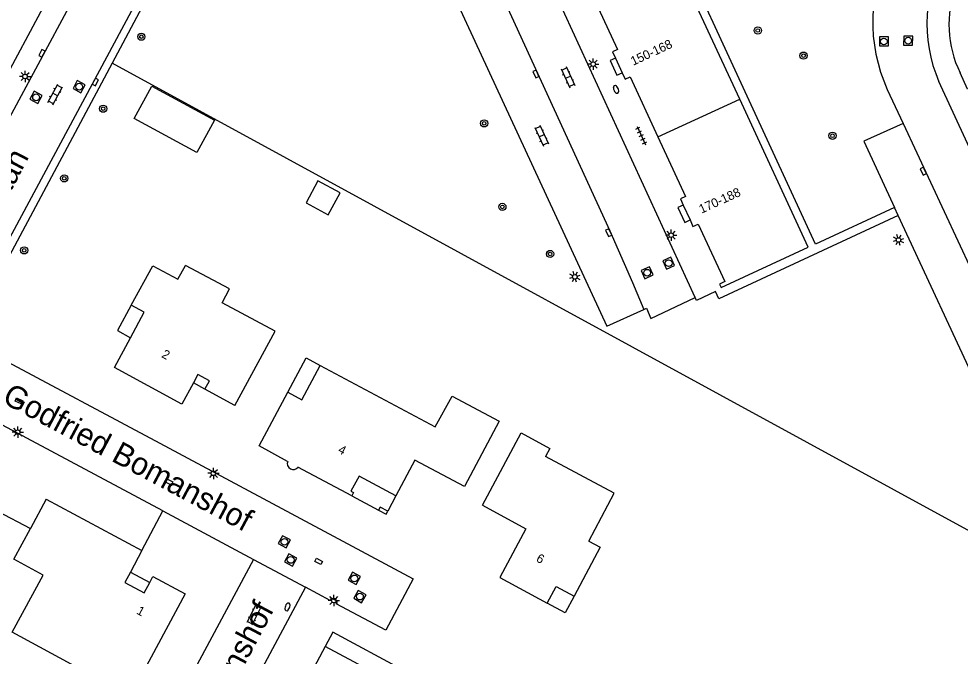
# Model space of a CAD drawing. Extents: x 128999 to 131010, y 395498 to 399007.
# Drawn here: x 130166.4 to 130271, y 398064.4 to 398135.1 of the extents above; entities that cross this region are included whole.
import ezdxf

# ---------------------------------------------------------------- set-up
doc = ezdxf.new("R2010")
doc.units = 0
for name, color, linetype in [('gg-afsc-hekwerk', 7, 'Continuous'), ('gg-anno-huisnummerreeks BGT', 7, 'Continuous'), ('gg-anno-openbare ruimte label', 7, 'Continuous'), ('gg-bbg-gedigitaliseerde bebouwing', 7, 'Continuous'), ('gg-bbg-gedigitaliseerde bijgebouw', 7, 'Continuous'), ('gg-bbg-hoofdgebouw', 7, 'Continuous'), ('gg-bbg-luifel en loopbrug', 7, 'Continuous'), ('gg-bbg-onder overbouw', 7, 'Continuous'), ('gg-bbg-pand overbouw', 7, 'Continuous'), ('gg-bbg-pilaar onder overbouw', 7, 'Continuous'), ('gg-bbg-pilaar pand', 7, 'Continuous'), ('gg-bbg-toegangstrap', 7, 'Continuous'), ('gg-bbg-tussenscheiding', 7, 'Continuous'), ('gg-knt-verharding', 7, 'Continuous'), ('gg-knt-verharding nz', 7, 'Continuous'), ('gt-grn-groengrens', 7, 'Continuous'), ('gt-grn-weggrens', 7, 'Continuous'), ('gt-symb-boom', 7, 'Continuous'), ('gt-symb-brandkraan', 7, 'Continuous'), ('gt-symb-klinker verharding', 7, 'Continuous'), ('gt-symb-kolk', 7, 'Continuous'), ('gt-symb-kolk center center', 7, 'Continuous'), ('gt-symb-lichtmast', 7, 'Continuous'), ('gt-symb-rioolschacht', 7, 'Continuous'), ('gt-symb-tegel verharding', 7, 'Continuous')]:
    doc.layers.add(name, color=color, linetype=linetype)

# ---------------------------------------------------------------- blocks, each defined once
blk = doc.blocks.new('gt0-KL1')
at = {"layer": 'gt-symb-klinker verharding'}
for p, q in [((-1.15, 0.3), (1.15, 0.3)), ((-1, -0.3), (-1, 0.3)), ((-0.5, 0.3), (-0.5, 0.45)), ((0, -0.3), (0, 0.3)), ((0.5, 0.3), (0.5, 0.45)), ((1, -0.3), (1, 0.3)), ((-1.15, -0.3), (1.15, -0.3)), ((-0.5, -0.45), (-0.5, -0.3)), ((0.5, -0.45), (0.5, -0.3))]:
    blk.add_line(p, q, dxfattribs=at)
blk = doc.blocks.new('gt0-RS')
at = {"layer": 'gt-symb-rioolschacht'}
blk.add_lwpolyline([(-0.5, -0.5), (0.5, -0.5), (0.5, 0.5), (-0.5, 0.5)], close=True, dxfattribs=at)
blk.add_circle((0, 0), 0.375, dxfattribs=at)
blk = doc.blocks.new('gt0-BR')
at = {"layer": 'gt-symb-brandkraan'}
for centre, radius, start, end in [((-0.24, 0), 0.206, 107.5669, 252.4331), ((0.6, -2.66), 3, 106.892, 107.5669), ((0, -0.69), 0.938, 73.108, 106.892), ((-0.6, -2.66), 3, 72.4331, 73.108), ((0.24, 0), 0.206, 287.567, 72.4331), ((0.6, 2.66), 3, 252.4331, 253.108), ((0, 0.69), 0.938, 253.108, 286.8921), ((-0.6, 2.66), 3, 286.8921, 287.567)]:
    blk.add_arc(centre, radius, start, end, dxfattribs=at)
blk = doc.blocks.new('gt0-KOLKCC')
at = {"layer": 'gt-symb-kolk center center'}
blk.add_lwpolyline([(-0.38, 0.2), (0.37, 0.2), (0.37, -0.2), (-0.38, -0.2)], close=True, dxfattribs=at)
blk = doc.blocks.new('gt0-LMAST')
at = {"layer": 'gt-symb-lichtmast'}
for p, q in [((-0.18, 0.17), (-0.45, 0.44)), ((-0.01, 0.25), (-0.01, 0.62)), ((0.17, 0.17), (0.44, 0.44)), ((-0.26, 0), (-0.63, 0)), ((-0.18, -0.18), (-0.45, -0.45)), ((-0.01, -0.25), (-0.01, -0.63)), ((0.44, -0.45), (0.17, -0.18)), ((0.24, 0), (0.62, 0))]:
    blk.add_line(p, q, dxfattribs=at)
blk.add_circle((-0.01, 0), 0.25, dxfattribs=at)
blk = doc.blocks.new('gt0-BOOM')
at = {"layer": 'gt-symb-boom'}
for radius in [0.4, 0.2]:
    blk.add_circle((0, 0), radius, dxfattribs=at)
blk = doc.blocks.new('gt0-KOLK')
at = {"layer": 'gt-symb-kolk'}
blk.add_lwpolyline([(0, 0), (0.38, 0), (0.38, 0.4), (-0.38, 0.4), (-0.38, 0), (0, 0)], dxfattribs=at)
blk = doc.blocks.new('gt0-TEG1')
at = {"layer": 'gt-symb-tegel verharding'}
for p, q in [((-1.12, 0), (1.12, 0)), ((-0.9, -0.25), (-0.9, 0.25)), ((-0.45, -0.25), (-0.45, 0.25)), ((0, -0.25), (0, 0.25)), ((0.45, -0.25), (0.45, 0.25)), ((0.9, -0.25), (0.9, 0.25))]:
    blk.add_line(p, q, dxfattribs=at)

msp = doc.modelspace()

# ---------------------------------------------------------------- linework, layer by layer
at = {"layer": 'gg-afsc-hekwerk'}
for p, q in [((130163.08, 398098.13), (130182.08, 398087.99)), ((130153.36, 398086.03), (130167.72, 398078.52))]:
    msp.add_line(p, q, dxfattribs=at)
msp.add_lwpolyline([(130176.79, 398130.17), (130161.52, 398101.61), (130163.08, 398098.13)], dxfattribs=at)
at = {"layer": 'gg-bbg-gedigitaliseerde bebouwing'}
for points in [[(130190.41, 398092.19), (130194.89, 398100.41), (130189.01, 398103.57), (130189.83, 398105.11), (130184.93, 398107.72)], [(130196.3, 398093.65), (130197.87, 398092.81), (130199.92, 398096.63)], [(130199.92, 398096.63), (130212.67, 398089.82), (130214.57, 398093.22), (130219.8, 398090.43), (130215.94, 398083.19)], [(130217.92, 398081.12), (130222.22, 398089.13), (130225.4, 398087.42), (130224.92, 398086.53)], [(130229.74, 398077.14), (130232.57, 398082.43), (130224.92, 398086.53)], [(130177.11, 398056.73), (130171.42, 398059.82), (130173.14, 398062.99), (130165.71, 398067.01), (130169.14, 398073.35), (130165.88, 398075.12), (130167.72, 398078.52)], [(130229.74, 398077.14), (130231.02, 398076.45), (130228.11, 398071.01)]]:
    msp.add_lwpolyline(points, dxfattribs=at)
at = {"layer": 'gg-bbg-gedigitaliseerde bijgebouw'}
msp.add_lwpolyline([(130198.33, 398114.68), (130200.78, 398113.34), (130202.11, 398115.79), (130199.66, 398117.12), (130198.33, 398114.68)], dxfattribs=at)
at = {"layer": 'gg-bbg-hoofdgebouw'}
for p, q in [((130246.5, 398126.18), (130238.89, 398142.6)), ((130232.69, 398130.72), (130233.44, 398129.1)), ((130240.23, 398114.4), (130240.99, 398112.76)), ((130190.41, 398092.19), (130187.1, 398093.99)), ((130203.43, 398082.16), (130197.44, 398085.34)), ((130169.46, 398081.78), (130167.72, 398078.52)), ((130169.46, 398081.78), (130180.11, 398076.09)), ((130180.11, 398076.09), (130178.83, 398073.68))]:
    msp.add_line(p, q, dxfattribs=at)
for points in [[(130229.82, 398138.41), (130232.93, 398131.69), (130232.36, 398131.43), (130232.69, 398130.72)], [(130233.44, 398129.1), (130233.77, 398128.39), (130234.33, 398128.65), (130237.42, 398121.98)], [(130240.99, 398112.76), (130241.31, 398112.05), (130241.87, 398112.31), (130244.83, 398105.92), (130244.27, 398105.65), (130244.45, 398105.28), (130254.1, 398109.75), (130246.5, 398126.18)], [(130237.42, 398121.98), (130240.48, 398115.36), (130239.91, 398115.11), (130240.23, 398114.4)], [(130178.92, 398103.31), (130181.31, 398107.69), (130184.08, 398106.21), (130184.93, 398107.72)], [(130178.84, 398099.68), (130180.37, 398102.52), (130178.92, 398103.31)], [(130185.82, 398094.69), (130184.54, 398092.32), (130177.06, 398096.38), (130178.84, 398099.68)], [(130187.1, 398093.99), (130187.61, 398094.92), (130186.32, 398095.61), (130185.82, 398094.69)], [(130196.29, 398085.97), (130193.12, 398087.71), (130196.3, 398093.65)], [(130215.94, 398083.19), (130210.43, 398086.11), (130208.32, 398082.16)], [(130217.92, 398081.12), (130222.74, 398078.49), (130219.84, 398073.08), (130225.13, 398070.25)], [(130178.83, 398073.68), (130178.22, 398072.54), (130180.36, 398071.39), (130180.97, 398072.53)], [(130180.97, 398072.53), (130181.33, 398073.2), (130184.91, 398071.28), (130177.11, 398056.73)], [(130225.13, 398070.25), (130226.11, 398072.08), (130228.11, 398071.01)], [(130200.45, 398065.43), (130197.33, 398059.6), (130197.86, 398059.32), (130195.23, 398054.38)], [(130209.26, 398062.74), (130208.42, 398061.17), (130200.45, 398065.43)]]:
    msp.add_lwpolyline(points, dxfattribs=at)
msp.add_arc((130196.91, 398085.73), 0.659, 158.3251, 323.719, dxfattribs=at)
at = {"layer": 'gg-bbg-luifel en loopbrug'}
for p, q in [((130187.1, 398093.99), (130185.82, 398094.69)), ((130178.83, 398073.68), (130180.97, 398072.53))]:
    msp.add_line(p, q, dxfattribs=at)
for points in [[(130188.17, 398123.83), (130186.22, 398120.24), (130179.25, 398124.03), (130181.2, 398127.62), (130188.17, 398123.83)], [(130178.92, 398103.31), (130177.38, 398100.48), (130178.84, 398099.68)], [(130196.3, 398093.65), (130198.34, 398097.47), (130199.92, 398096.63)], [(130228.11, 398071.01), (130227.13, 398069.18), (130225.13, 398070.25)], [(130209.26, 398062.74), (130201.3, 398067.02), (130200.45, 398065.43)]]:
    msp.add_lwpolyline(points, dxfattribs=at)
at = {"layer": 'gg-bbg-onder overbouw'}
msp.add_lwpolyline([(130208.32, 398082.16), (130204.23, 398084.34), (130203.31, 398082.68), (130203.61, 398082.51), (130203.43, 398082.16)], dxfattribs=at)
at = {"layer": 'gg-bbg-pand overbouw'}
for p, q in [((130203.43, 398082.16), (130206.4, 398080.57)), ((130208.32, 398082.16), (130207.41, 398080.46))]:
    msp.add_line(p, q, dxfattribs=at)
at = {"layer": 'gg-bbg-pilaar onder overbouw'}
msp.add_lwpolyline([(130207.41, 398080.46), (130206.58, 398080.9), (130206.4, 398080.57)], dxfattribs=at)
at = {"layer": 'gg-bbg-pilaar pand'}
msp.add_lwpolyline([(130206.4, 398080.57), (130207.23, 398080.13), (130207.41, 398080.46)], dxfattribs=at)
at = {"layer": 'gg-bbg-toegangstrap'}
for points in [[(130232.69, 398130.72), (130232.1, 398130.45), (130232.85, 398128.82), (130233.44, 398129.1)], [(130240.23, 398114.4), (130239.64, 398114.13), (130240.39, 398112.49), (130240.99, 398112.76)]]:
    msp.add_lwpolyline(points, dxfattribs=at)
at = {"layer": 'gg-bbg-tussenscheiding'}
msp.add_line((130237.42, 398121.98), (130246.5, 398126.18), dxfattribs=at)
at = {"layer": 'gg-knt-verharding'}
for p, q in [((130147.72, 398096.53), (130192.4, 398179.6)), ((130193.28, 398160.91), (130176.79, 398130.17)), ((130241.56, 398104.16), (130219.24, 398152.63)), ((130149.8, 398095.09), (130178.42, 398148.36)), ((130160.47, 398101.56), (130184.01, 398145.39)), ((130292.59, 398076.14), (130268.63, 398128.11)), ((130262.89, 398127.25), (130264.65, 398123.46)), ((130264.1, 398113.25), (130263.68, 398114.16)), ((130280.11, 398078.76), (130264.1, 398113.25)), ((130180.11, 398076.09), (130182.44, 398080.47)), ((130182.44, 398080.47), (130192.48, 398075.1)), ((130192.48, 398075.1), (130185.68, 398062.41))]:
    msp.add_line(p, q, dxfattribs=at)
for points in [[(130263.68, 398114.16), (130254.91, 398110.09), (130231.72, 398160.36)], [(130216.42, 398145.68), (130211.98, 398143.68), (130231.73, 398100.97), (130235.86, 398102.83)], [(130282.65, 398132.27), (130271.79, 398127.27), (130270.97, 398129.09)], [(130264.65, 398123.46), (130260.27, 398121.5), (130263.68, 398114.16)], [(130264.1, 398113.25), (130244.2, 398104.03), (130243.82, 398104.83), (130241.71, 398103.83), (130241.56, 398104.16)], [(130235.86, 398102.83), (130236.15, 398102.96), (130236.64, 398101.82), (130241.56, 398104.16)], [(130182.44, 398080.47), (130159.74, 398092.59), (130156.68, 398092.14)], [(130182.08, 398087.99), (130210.25, 398072.95), (130207.21, 398067.23), (130201.67, 398070.17), (130201.81, 398070.44), (130201.15, 398070.8), (130201, 398070.52), (130198.26, 398072.03)], [(130198.26, 398072.03), (130175.92, 398030.27), (130175.42, 398030.54), (130169.21, 398018.94)]]:
    msp.add_lwpolyline(points, dxfattribs=at)
for centre, radius, start, end in [((130279.46, 398134.77), 18.19, 152.9238, 204.4), ((130283.62, 398134.6), 16.34, 150.0941, 203.4231), ((130281.94, 398134.44), 12.2, 159.6112, 205.9838)]:
    msp.add_arc(centre, radius, start, end, dxfattribs=at)
at = {"layer": 'gg-knt-verharding nz'}
msp.add_line((130234.58, 398105.81), (130235.86, 398102.83), dxfattribs=at)
for points in [[(130216.42, 398145.68), (130232.09, 398111.54), (130234.58, 398105.81)], [(130264.65, 398123.46), (130275.27, 398100.68), (130284.25, 398080.55)]]:
    msp.add_lwpolyline(points, dxfattribs=at)
at = {"layer": 'gt-grn-groengrens'}
msp.add_line((130405.77, 398005.3), (130176.79, 398130.17), dxfattribs=at)
at = {"layer": 'gt-grn-weggrens'}
msp.add_line((130192.48, 398075.1), (130198.26, 398072.03), dxfattribs=at)

# ---------------------------------------------------------------- block references
at = {"layer": 'gt-symb-boom'}
for p in [(130180.04, 398133.1), (130248.51, 398133.79), (130253.59, 398131), (130175.8, 398125.11), (130256.81, 398122.11), (130171.48, 398117.38), (130167.03, 398109.39)]:
    msp.add_blockref('gt0-BOOM', p, dxfattribs=at)
for p, rotation in [((130218.12, 398123.48), 25.027278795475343), ((130220.14, 398114.21), 25.027278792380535), ((130225.44, 398108.99), 25.027278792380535)]:
    msp.add_blockref('gt0-BOOM', p, dxfattribs=dict(at, rotation=rotation))
at = {"layer": 'gt-symb-brandkraan'}
for p, rotation in [((130232.77, 398127.25), -65.28090615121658), ((130196.27, 398069.82), -113.35859569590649)]:
    msp.add_blockref('gt0-BR', p, dxfattribs=dict(at, rotation=rotation))
at = {"layer": 'gt-symb-klinker verharding'}
for p, rotation in [((130227.42, 398128.61), -65.28090615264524), ((130170.48, 398126.68), 61.71863891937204), ((130224.51, 398122.12), -65.30485348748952), ((130192.55, 398068.97), -116.92362535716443)]:
    msp.add_blockref('gt0-KL1', p, dxfattribs=dict(at, rotation=rotation))
at = {"layer": 'gt-symb-kolk'}
for p, rotation in [((130169.18, 398131.17), 62.15337781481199), ((130224.05, 398129.04), 114.15456065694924), ((130175.11, 398127.99), 62.15337781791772), ((130267.07, 398118.26), 114.95115162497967), ((130232.13, 398111.44), 114.15456065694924)]:
    msp.add_blockref('gt0-KOLK', p, dxfattribs=dict(at, rotation=rotation))
at = {"layer": 'gt-symb-kolk center center'}
for p, rotation in [((130166.44, 398092.69), 154.33367489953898), ((130183.12, 398083.69), -27.9799198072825), ((130199.72, 398074.88), 152.02008019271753)]:
    msp.add_blockref('gt0-KOLKCC', p, dxfattribs=dict(at, rotation=rotation))
at = {"layer": 'gt-symb-lichtmast'}
for p in [(130230.23, 398130.06), (130167.13, 398128.68), (130238.89, 398111.07), (130166.32, 398089.21), (130188.05, 398084.65), (130201.43, 398070.53)]:
    msp.add_blockref('gt0-LMAST', p, dxfattribs=at)
at = {"layer": 'gt-symb-lichtmast', "rotation": -28.230901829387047}
for p in [(130264.15, 398110.54), (130228.2, 398106.45)]:
    msp.add_blockref('gt0-LMAST', p, dxfattribs=at)
at = {"layer": 'gt-symb-rioolschacht'}
for p, rotation in [((130262.52, 398132.57), 90.05729576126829), ((130265.21, 398132.66), 89.82811317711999), ((130173.13, 398127.55), 61.76909817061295), ((130168.35, 398126.37), 61.76909817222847), ((130238.61, 398107.97), -65.28090615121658), ((130236.22, 398106.91), -65.28090615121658), ((130195.93, 398077.05), -118.14226313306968), ((130196.63, 398075.04), -28.539612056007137), ((130203.7, 398072.99), -28.117109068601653), ((130204.32, 398070.97), 150.4382836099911)]:
    msp.add_blockref('gt0-RS', p, dxfattribs=dict(at, rotation=rotation))
at = {"layer": 'gt-symb-tegel verharding', "rotation": -65.28090615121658}
msp.add_blockref('gt0-TEG1', (130235.57, 398122.13), dxfattribs=at)

# ---------------------------------------------------------------- texts
at = {"layer": 'gg-anno-huisnummerreeks BGT'}
for s, rotation, p in [('150-168', 24.9, (130234.67, 398129.87)), ('170-188', 24.6, (130242.25, 398113.45)), ('2', 331.5, (130182.21, 398097.57)), ('4', 331.9, (130201.8, 398086.99)), ('6', 331.8, (130223.81, 398074.92)), ('1', 331.8, (130179.43, 398069.11))]:
    msp.add_text(s, height=1, rotation=rotation, dxfattribs=at).set_placement(p)
at = {"layer": 'gg-anno-openbare ruimte label'}
for s, rotation, p in [('Auteurslaan', 62.4, (130159.35, 398103.99)), ('Godfried Bomanshof', 331.9, (130164.46, 398092.56)), ('Godfried Bomanshof', 61.9, (130180.39, 398042.5))]:
    msp.add_text(s, height=2.5, rotation=rotation, dxfattribs=at).set_placement(p)

doc.saveas('drawing.dxf')
